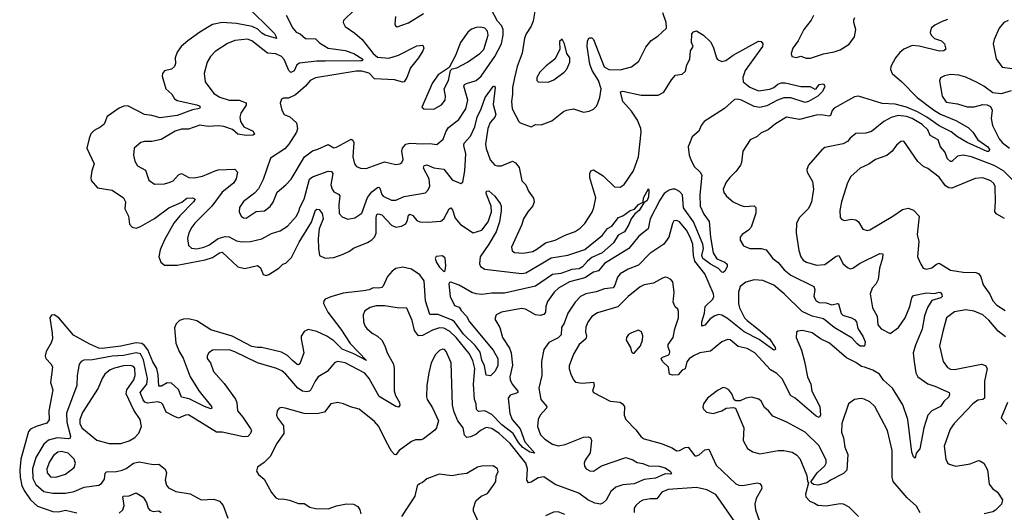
# Model space of a CAD drawing. Extents: x 1954678 to 2060275, y 904822 to 1016299.
# Tile 447 of 467: x 2035239 to 2042218, y 994597 to 998085. Entities that reach past the tile are written whole.
import ezdxf

# ---------------------------------------------------------------- set-up
doc = ezdxf.new("R2010")
doc.units = 0

msp = doc.modelspace()

# ---------------------------------------------------------------- linework, layer by layer
at = {"layer": '0CON20XD'}
for points in [[(2036845.6, 998185), (2037045, 997986.7), (2037057.8, 997965), (2037058.3, 997951.7), (2036978.9, 997975), (2036955, 997989.7), (2036928.2, 998018.2), (2036886.2, 998036.2), (2036775, 998057.7), (2036673.8, 998066.2), (2036605, 998051.5), (2036515, 997997.8), (2036431.9, 997935), (2036383.5, 997895), (2036356.4, 997855), (2036341.5, 997815), (2036343.8, 997775), (2036336.5, 997753.5), (2036315, 997735.6), (2036265, 997723.8), (2036251.2, 997705), (2036250, 997685), (2036275.5, 997595), (2036318.1, 997558.1), (2036335.6, 997525), (2036355, 997513.4), (2036495, 997483.6), (2036512.5, 997475), (2036518.6, 997465), (2036513.2, 997456.8), (2036465, 997446.6), (2036355, 997407), (2036235, 997391.4), (2036175, 997408.1), (2036123.8, 997413.8), (2036005, 997475.4), (2035976.7, 997473.3), (2035945, 997460), (2035860.2, 997399.8), (2035837.1, 997345), (2035815, 997325.7), (2035768.3, 997301.7), (2035743.7, 997276.3), (2035731.1, 997245), (2035714.3, 997175), (2035768.2, 997065), (2035749.6, 997015), (2035743.1, 996965), (2035747, 996947), (2035791.2, 996895), (2035895, 996878.2), (2035975, 996824.4), (2035989.3, 996795), (2035984.4, 996745), (2036009.4, 996695), (2036018.3, 996638.3), (2036036.7, 996615), (2036065, 996608.9), (2036095, 996621.5), (2036195, 996678.4), (2036297, 996753), (2036387.9, 996792.1), (2036425, 996822.2), (2036463.5, 996823.5), (2036483.8, 996815), (2036471.9, 996795), (2036375, 996696.9), (2036332.6, 996645), (2036264.8, 996525.2), (2036235.4, 996455), (2036225.5, 996405), (2036239.3, 996369.3), (2036265.9, 996345.9), (2036355, 996347), (2036555, 996385.7), (2036605, 996402.3), (2036655, 996434.8), (2036675, 996438.1), (2036785, 996334.4), (2036835, 996324.4), (2036925.4, 996345.4), (2036945, 996328.8), (2036965, 996281.2), (2036985, 996274), (2037005, 996281.4), (2037075, 996326.2), (2037105, 996353.1), (2037125, 996361.6), (2037165, 996401.8), (2037221, 996509), (2037308, 996652), (2037335, 996735.6), (2037345, 996743.5), (2037361.7, 996741.7), (2037383.9, 996713.9), (2037390.7, 996675), (2037362.4, 996605), (2037354.4, 996535), (2037355.9, 996465), (2037365, 996415.7), (2037405, 996396.5), (2037465, 996402.3), (2037532.5, 996425), (2037575.7, 996445), (2037605, 996466.9), (2037705, 996506.7), (2037735, 996526.9), (2037754.7, 996545.3), (2037766.8, 996573.2), (2037766.5, 996683.5), (2037771.1, 996705), (2037779.1, 996710.9), (2037805, 996703.3), (2037875, 996630), (2037905, 996616.8), (2037945, 996622.7), (2037975, 996640.4), (2037988.8, 996665), (2037995, 996700), (2038005, 996709.2), (2038025, 996697.8), (2038055, 996663.5), (2038075, 996654.8), (2038132, 996652), (2038225, 996659.7), (2038245, 996675.4), (2038283, 996747), (2038295, 996753.3), (2038307.8, 996737.7), (2038325, 996678.9), (2038362.4, 996635), (2038453.1, 996575), (2038515.4, 996595), (2038559.7, 996655), (2038582.1, 996725), (2038581.1, 996765), (2038544.3, 996855.7), (2038548, 996872), (2038565, 996874), (2038606, 996836), (2038644.7, 996784.7), (2038652, 996765), (2038651.9, 996731.9), (2038639.5, 996655), (2038615.8, 996584.2), (2038565.2, 996495), (2038502.8, 996405), (2038497.1, 996357.1), (2038505, 996338.6), (2038535, 996318), (2038795, 996287), (2038826.6, 996293.4), (2038947.5, 996362.5), (2039005, 996398), (2039125, 996417.4), (2039245, 996457.3), (2039370, 996560), (2039405, 996607.5), (2039435, 996624), (2039484, 996685), (2039513.8, 996696.2), (2039565, 996734), (2039595.7, 996744.3), (2039625, 996776.7), (2039657.5, 996792.5), (2039661.2, 996825), (2039695, 996887.5), (2039699.2, 996875), (2039695, 996830), (2039685.4, 996805), (2039662.5, 996787.5), (2039629.2, 996735), (2039599.3, 996710.7), (2039572, 996675), (2039555.8, 996635), (2039525, 996584.2), (2039481.3, 996558.7), (2039446.9, 996505), (2039368.5, 996435), (2039295, 996401.2), (2039262.7, 996375), (2039227.3, 996335), (2039205, 996320.7), (2039153.3, 996316.7), (2039075, 996288.4), (2039015, 996280.2), (2038895, 996198.1), (2038675, 996147.9), (2038585, 996149.8), (2038515, 996140.3), (2038475, 996143.8), (2038443.9, 996153.9), (2038355, 996204.6), (2038295, 996227.1), (2038285, 996223.3), (2038281.4, 996215), (2038290.3, 996125), (2038321.1, 996061.1), (2038355, 996049), (2038368.4, 996025), (2038405.7, 995985), (2038427.3, 995945), (2038595.6, 995745.6), (2038628.6, 995685), (2038628.1, 995635), (2038606, 995595), (2038575, 995563.3), (2038545, 995567.5), (2038532.5, 995635), (2038515, 995674.3), (2038501.7, 995731.7), (2038467.6, 995777.6), (2038385, 995858.1), (2038320.2, 995945), (2038305, 995956.6), (2038205, 995998.5), (2038145, 995996.4), (2038115.7, 996095), (2038105, 996236.5), (2038075, 996279.1), (2038015, 996317.7), (2037955, 996333.2), (2037905, 996323.3), (2037879.1, 996305), (2037845, 996266.5), (2037815, 996197.1), (2037805, 996187.7), (2037785, 996183.1), (2037745, 996186.8), (2037717, 996173), (2037675.2, 996165.2), (2037531.8, 996148.2), (2037445, 996123.7), (2037403.3, 996105), (2037394.5, 996095), (2037391.8, 996075), (2037422.4, 996015), (2037514.8, 995894.8), (2037581.2, 995791.2), (2037697.1, 995672.9), (2037608.4, 995718.4), (2037525, 995752.2), (2037465, 995810.7), (2037415, 995843.8), (2037345, 995876.5), (2037285, 995890.7), (2037255, 995877.1), (2037234.7, 995845), (2037233.6, 995825), (2037254.2, 995725), (2037225, 995648.8), (2037215, 995641.4), (2037205, 995643.6), (2037172.3, 995672.3), (2037136.6, 995706.6), (2037095, 995731.1), (2036955, 995764.8), (2036925, 995763), (2036885, 995770.3), (2036745, 995843.8), (2036595, 995889.3), (2036495, 995951.7), (2036435, 995966.2), (2036401.2, 995965), (2036371.4, 995955), (2036347.9, 995932.1), (2036336.8, 995903.2), (2036345.8, 995795), (2036369.4, 995735), (2036397.5, 995687.5), (2036448.3, 995555), (2036511.8, 995455), (2036598.1, 995345), (2036601.2, 995335), (2036595, 995328.8), (2036548.1, 995345)], [(2037612.5, 998155), (2037535, 998080), (2037531.2, 998065), (2037545, 998036.7), (2037615, 997991.1), (2037665.8, 997945.8), (2037745, 997845.5), (2037775, 997819.1), (2037855, 997813.2), (2037925, 997835.4), (2038055, 997899.4), (2038097.5, 997905), (2038103.8, 997885), (2038096, 997865), (2038065.6, 997815), (2038008.5, 997745), (2037982.2, 997675), (2037965, 997645.8), (2037955, 997642.2), (2037895, 997658.7), (2037755, 997666.4), (2037716.2, 997706.1), (2037665, 997721), (2037625, 997719.8), (2037335, 997673.5), (2037298.1, 997655), (2037265, 997614.3), (2037195, 997554.3), (2037145, 997529.2), (2037109.2, 997530.8), (2037095, 997523.3), (2037086.2, 997495), (2037096.2, 997445), (2037113.3, 997415), (2037155, 997397.5), (2037201.5, 997355), (2037207.7, 997315), (2037201.1, 997288.9), (2037146.9, 997203.1), (2037119.4, 997170.6), (2037016.2, 997105), (2036965, 996953.3), (2036931.7, 996888.3), (2036903.7, 996856.3), (2036825, 996797.1), (2036797.8, 996755), (2036795.6, 996725.6), (2036810, 996695), (2036825, 996682.9), (2036845, 996680), (2036915, 996726.7), (2036975, 996732.2), (2037015, 996762.5), (2037035, 996793.3), (2037064, 996865), (2037126, 996915), (2037164, 996955), (2037257.5, 997115), (2037313.9, 997156.1), (2037352.3, 997167.7), (2037425, 997200.8), (2037465, 997178.6), (2037485, 997181.9), (2037589.3, 997239.3), (2037601.2, 997231.2), (2037608.4, 997215), (2037600.9, 997115), (2037611.9, 997065), (2037626.7, 997045), (2037655, 997032.9), (2037695, 997030.5), (2037825, 997079.4), (2037905, 997060.8), (2037932.5, 997065), (2037948.8, 997075), (2037957.1, 997095), (2037947.9, 997155), (2037951.5, 997175), (2037976.3, 997203.7), (2038005, 997211.6), (2038095, 997205.3), (2038145, 997209.2), (2038195, 997202.2), (2038241.7, 997238.3), (2038262, 997295), (2038278.2, 997321.8), (2038351.7, 997378.3), (2038401.6, 997455), (2038415.8, 997515), (2038387.3, 997615), (2038392.7, 997627.3), (2038405, 997633.3), (2038475, 997655.4), (2038510, 997685), (2038606.7, 997825), (2038653.8, 997915), (2038666.4, 997975), (2038665.6, 998015), (2038653.3, 998045), (2038625, 998075.5), (2038584.3, 998155)], [(2037127.6, 998117.6), (2037174.4, 998025), (2037197.8, 997997.8), (2037226.5, 997986.5), (2037265, 997953.1), (2037335, 997950), (2037365, 997921.2), (2037425, 997884.7), (2037545, 997866.3), (2037606.7, 997845), (2037672, 997805), (2037667.5, 997795), (2037656, 997794), (2037405, 997790.9), (2037345, 997791.5), (2037221.8, 997778.2), (2037203.1, 997765), (2037185, 997723.8), (2037161.1, 997711.1), (2037146.7, 997726.7), (2037114.2, 997804.2), (2037095, 997824.6), (2037055, 997844.6), (2036995, 997847.5), (2036885, 997935.4), (2036855, 997948.2), (2036765, 997939.1), (2036712.4, 997917.6), (2036625, 997859.4), (2036591.9, 997825), (2036567.8, 997785), (2036546.7, 997705), (2036553.3, 997645), (2036615, 997562.9), (2036657.3, 997537.3), (2036723.9, 997516.1), (2036795, 997514.6), (2036845.5, 997495.5), (2036845, 997480), (2036807.7, 997422.3), (2036799, 997395), (2036805, 997364.3), (2036827.3, 997327.3), (2036894, 997295), (2036903.8, 997275), (2036892.7, 997267.3), (2036845, 997265.6), (2036785.3, 997275.3), (2036748.1, 997308.1), (2036685, 997328.9), (2036645, 997333.9), (2036575, 997329.2), (2036515, 997337.9), (2036435, 997309.4), (2036385, 997309.5), (2036341.2, 997295), (2036242.4, 997237.6), (2036175, 997221.9), (2036125, 997222.5), (2036097.5, 997215), (2036051.2, 997175), (2036046.2, 997125), (2036054.3, 997084.3), (2036075, 997050), (2036130, 997020), (2036155, 996950), (2036195, 996920), (2036265, 996921.9), (2036305, 996934.3), (2036326.3, 996943.7), (2036363.8, 996986.2), (2036385, 996995.7), (2036438.6, 996968.6), (2036475, 996964.4), (2036535, 996977.5), (2036625.3, 997014.7), (2036645, 997021.8), (2036765, 997026.4), (2036783.3, 997005), (2036772.6, 996957.4), (2036755, 996928.2), (2036675, 996863.6), (2036600.4, 996765), (2036481.5, 996645), (2036459.5, 996615), (2036439.1, 996575), (2036428.9, 996535), (2036436.4, 996486.4), (2036457, 996467), (2036495, 996462.2), (2036545, 996473.5), (2036580.3, 996489.7), (2036645, 996535.3), (2036695, 996548.8), (2036725, 996546.7), (2036775, 996519.6), (2036815, 996511.5), (2036875, 996513.8), (2036955, 996533.6), (2037025, 996572.2), (2037085, 996590.6), (2037137.3, 996622.7), (2037200.5, 996695), (2037219.1, 996735), (2037223.6, 996755), (2037256.3, 996813.7), (2037293, 996955), (2037315, 996973.5), (2037425, 997013.8), (2037449.6, 997009.6), (2037459.1, 996995), (2037445.4, 996915), (2037452.9, 996885), (2037466.1, 996866.1), (2037499.2, 996849.2), (2037507.3, 996837.3), (2037500.7, 996775), (2037503.9, 996713.9), (2037525, 996688.6), (2037565, 996671.9), (2037615, 996682.9), (2037664.2, 996715), (2037704.8, 996825.2), (2037734.8, 996865.2), (2037775, 996897.5), (2037785, 996898.6), (2037791.7, 996891.7), (2037805, 996848), (2037815, 996834.5), (2037875, 996808.2), (2037905, 996806.9), (2037965, 996832.5), (2038115, 996860), (2038135, 996880), (2038145, 996907.5), (2038141.5, 996958.5), (2038102.4, 997035), (2038106.5, 997053.5), (2038125, 997058.4), (2038175, 997035.9), (2038245, 997026.4), (2038305, 996951.9), (2038365, 996925.8), (2038379.2, 996935), (2038394.7, 997015), (2038401.6, 997135), (2038387.3, 997195), (2038389.2, 997210.8), (2038435, 997260.6), (2038465, 997326.9), (2038481.9, 997395), (2038510.8, 997455), (2038538.9, 997535), (2038595, 997612), (2038605, 997616), (2038609.2, 997605), (2038594.7, 997485), (2038613.7, 997415), (2038605.9, 997395), (2038573, 997357), (2038556.7, 997315), (2038540.7, 997205), (2038546.4, 997173.6), (2038573.3, 997093.3), (2038606.2, 997055), (2038625, 997049.4), (2038655, 997051.1), (2038732.7, 997082.7), (2038752.5, 997072.5), (2038778.8, 997038.8), (2038799.2, 996945), (2038825.5, 996915.5), (2038845, 996871.2), (2038881.8, 996821.8), (2038885.5, 996795), (2038875, 996766.2), (2038840, 996725), (2038809.4, 996675), (2038797.1, 996635), (2038726, 996475), (2038728.8, 996448.8), (2038745, 996436), (2038807.9, 996432.1), (2038875, 996444.5), (2038905, 996460), (2038964.7, 996505.3), (2039035, 996523.1), (2039105, 996558.9), (2039175, 996585.7), (2039211.1, 996608.9), (2039245, 996642.5), (2039297.7, 996722.3), (2039308.2, 996755), (2039321.8, 996825), (2039280.6, 996965), (2039280, 996995), (2039286.7, 997015), (2039305, 997022), (2039375, 996978.9), (2039455, 996901.9), (2039495, 996898.6), (2039522.4, 996917.6), (2039590.6, 997015), (2039625.9, 997114.1), (2039645, 997290), (2039641.2, 997315), (2039618.2, 997375), (2039575, 997438.5), (2039513.8, 997505), (2039496.4, 997573.6), (2039515, 997579.2), (2039645, 997551.1), (2039765, 997551.9), (2039805, 997572), (2039859.7, 997660.3), (2039887.7, 997692.3), (2039935, 997700), (2039958.3, 997721.7), (2039966.7, 997765), (2039988.9, 997805), (2039994.6, 997865.4), (2040011.5, 997895), (2039999.6, 997925), (2040003.6, 997985), (2040015, 997999.2), (2040035, 998006.9), (2040085, 997975.5), (2040135, 997928.9), (2040154, 997894), (2040177.5, 997815), (2040185, 997804.2), (2040215, 997789.2), (2040245, 997795.8), (2040295.8, 997835), (2040475, 997934.2), (2040495, 997930), (2040506.2, 997915), (2040504, 997895), (2040381.2, 997725), (2040364.7, 997675), (2040366.5, 997646.5), (2040415, 997607.1), (2040475, 997581.8), (2040556.7, 997593.3), (2040585, 997605.3), (2040612.1, 997627.9), (2040635, 997639.1), (2040665, 997639.3), (2040775, 997613.1), (2040841.2, 997611.2), (2040875, 997594), (2040885, 997596.7), (2040904.3, 997625.7), (2040935, 997631.2), (2040946.7, 997615), (2040943.8, 997605), (2040926.2, 997575), (2040896.5, 997545), (2040828.6, 997505), (2040805, 997500), (2040705, 997531.2), (2040655, 997530.9), (2040608.9, 997515), (2040535, 997475.3), (2040485, 997464.3), (2040445, 997470.3), (2040355, 997516.5), (2040325, 997522.7), (2040305, 997520), (2040234.2, 997455.8), (2040090, 997365), (2040068.6, 997335), (2040052, 997295), (2040004.2, 997255.8), (2039977.8, 997185), (2039984.4, 997125), (2039995.6, 997095), (2040020.6, 997045), (2040062.5, 997005), (2040073.8, 996985), (2040059.3, 996845), (2040062.6, 996765), (2040087, 996707), (2040126.7, 996656.7), (2040135.2, 996545.2), (2040153.6, 996433.6), (2040181.2, 996391.2), (2040237.4, 996367.4), (2040252.5, 996355), (2040252.5, 996335), (2040238, 996305), (2040225, 996294.3), (2040215, 996297.5), (2040193, 996323), (2040135, 996353), (2040081.9, 996395), (2040074.8, 996415.2), (2040084.5, 996465), (2040080.5, 996495), (2040013.7, 996653.7), (2039943.7, 996753.7), (2039935.7, 996845), (2039915, 996867.9), (2039885, 996884.7), (2039865, 996886.3), (2039841.2, 996878.8), (2039807.1, 996855), (2039775, 996807.3), (2039707.8, 996675), (2039692.7, 996605), (2039627.2, 996552.8), (2039556, 996464), (2039385, 996359.4), (2039342.4, 996307.6), (2039305, 996298.1), (2039245, 996258.4), (2039135, 996229.6), (2039057.1, 996185), (2039027.1, 996155), (2038980.2, 996089.8), (2038968.2, 996055), (2038966.4, 996013.6), (2038955, 995997.5), (2038928.9, 995991.1), (2038895, 995994.5), (2038825, 996034.4), (2038795, 996041.1), (2038653.9, 996013.9), (2038616.2, 995995), (2038606, 995965), (2038641.9, 995905), (2038660.6, 995835), (2038709.8, 995759.8), (2038722.5, 995725), (2038731.7, 995638.3), (2038713.8, 995555), (2038716.4, 995535), (2038728.5, 995505), (2038770.8, 995455), (2038768.9, 995445), (2038760.4, 995439.6), (2038715, 995425.4), (2038701.3, 995405), (2038713.7, 995296.4), (2038730.7, 995255), (2038787.1, 995187.1), (2038819.6, 995095), (2038890, 995015), (2038855, 995022.2), (2038805, 995056.5), (2038775, 995090.9), (2038735.9, 995155.9), (2038656.9, 995215), (2038585, 995288.9), (2038535, 995314.7), (2038491.4, 995311.4), (2038477.7, 995325), (2038474.8, 995364.8), (2038462.4, 995395), (2038454.7, 995505), (2038463.9, 995615), (2038451, 995671), (2038425, 995721.3), (2038332.2, 995835), (2038285, 995880.5), (2038245, 995900.5), (2038215, 995904.1), (2038165, 995886.5), (2038095, 995849.2), (2038065, 995845.6), (2038038.2, 995885), (2038021.8, 995955), (2037982.5, 996042.5), (2037915, 996044.4), (2037825, 996060), (2037765, 996058.8), (2037722.6, 996047.4), (2037686.6, 996023.4), (2037674.3, 995995.7), (2037675.6, 995945), (2037685, 995916.2), (2037699.4, 995899.4), (2037738, 995865), (2037776, 995845), (2037805, 995816.2), (2037826.8, 995776.8), (2037843.3, 995725), (2037888.5, 995645), (2037893.6, 995615), (2037892.4, 995457.6), (2037903, 995423), (2037931.5, 995375), (2037932.9, 995355), (2037925, 995341.2), (2037905, 995345.7), (2037787.4, 995417.4), (2037715, 995544.5), (2037685, 995582.9), (2037546.2, 995655), (2037495, 995665.5), (2037473.1, 995656.9), (2037417.5, 995595), (2037355, 995555.8), (2037332.5, 995525), (2037302.7, 995465), (2037294.2, 995455), (2037275, 995449.3), (2037244.1, 995454.1), (2037210.4, 995475), (2037125, 995575.6), (2037097.6, 995597.6), (2037055, 995617.3), (2036996, 995634), (2036925.3, 995655.3), (2036765, 995733.1), (2036725, 995746.9), (2036605, 995744), (2036578.8, 995725), (2036569.2, 995705), (2036569.2, 995685), (2036592.5, 995655), (2036613.6, 995593.6), (2036688.3, 995508.3), (2036768.1, 995398.1), (2036778.5, 995375), (2036781.9, 995315), (2036821.1, 995271.1), (2036878.5, 995185), (2036881.9, 995175), (2036875.6, 995155), (2036855.4, 995134.6), (2036825, 995131.1), (2036675.5, 995164.5), (2036635, 995163.8), (2036435, 995287.1), (2036415, 995285.7), (2036365.6, 995264.4), (2036337.5, 995275)], [(2037901.7, 998108.3), (2037898, 998055), (2037902.7, 998042.7), (2037915, 998034)], [(2037915, 998034), (2037995, 998064), (2038100.2, 998129.8)], [(2038890.6, 998145), (2038879.6, 998075), (2038865, 998040), (2038827.7, 997985), (2038816.4, 997953.6), (2038801.3, 997848.7), (2038764.1, 997755), (2038745, 997673.8), (2038732, 997605), (2038731.1, 997558.9), (2038723.8, 997505), (2038730, 997455), (2038777.1, 997365), (2038785.5, 997355.5), (2038865, 997326.9), (2038895, 997344.2), (2038935, 997342), (2039011.7, 997368.3), (2039093.9, 997436.1), (2039115, 997444.4), (2039165, 997453.3), (2039235, 997430), (2039275, 997438), (2039305, 997452.9), (2039326.4, 997473.6), (2039336.2, 997495), (2039351.1, 997535), (2039361.2, 997595), (2039341, 997655), (2039297.3, 997725), (2039280.1, 997770.1), (2039261.8, 997895), (2039263.6, 997935), (2039275, 997956), (2039295, 997956), (2039305, 997946.2), (2039381.8, 997751.8), (2039415, 997731.9), (2039495, 997730), (2039575, 997751.8), (2039628.1, 997791.9), (2039678.1, 997891.9), (2039715, 997938), (2039761.7, 997968.3), (2039824.2, 998025), (2039821.1, 998065), (2039797.1, 998135)], [(2040864.3, 998115), (2040848.8, 998081.2), (2040795.6, 998015), (2040755.4, 997934.6), (2040718, 997885), (2040706.7, 997845), (2040712.5, 997825), (2040745, 997816.7), (2040775, 997826.2), (2040812.2, 997812.2), (2040845, 997812.5), (2040936, 997844), (2041012.8, 997857.2), (2041055, 997872.5), (2041117.4, 997912.6), (2041155.7, 997965), (2041165.6, 998015), (2041150, 998065), (2041150.6, 998085), (2041158.9, 998101.1)], [(2041815.7, 998085.7), (2041776.6, 998073.4), (2041725, 998046.7), (2041699.2, 998025), (2041691.4, 997995), (2041700, 997975), (2041723, 997953), (2041771.2, 997935), (2041792.5, 997915), (2041803.8, 997876.2), (2041790, 997865), (2041757.5, 997862.5), (2041615, 997899.1), (2041565, 997902)], [(2038175, 997452.9), (2038227.8, 997482.2), (2038254.2, 997515), (2038257.1, 997545), (2038248.6, 997595), (2038277.5, 997655), (2038293.6, 997726.4), (2038303.6, 997736.4), (2038336.7, 997745), (2038413.8, 997785), (2038501.1, 997845), (2038527.7, 997875), (2038559.6, 997975), (2038554.6, 998004.6), (2038535, 998025.5), (2038505, 998032.5), (2038475, 998030), (2038441.7, 998018.3), (2038415, 997997.5), (2038362.9, 997925), (2038327.6, 997832.4), (2038283.8, 997746.2), (2038205, 997695.8), (2038165, 997638), (2038088.8, 997465), (2038104.1, 997454.1), (2038175, 997452.9)], [(2042245, 998080.8), (2042215, 998065.8), (2042180, 998025), (2042145.7, 997945), (2042139.2, 997915), (2042159.1, 997809.1), (2042201.7, 997748.3), (2042275, 997740)], [(2038985, 997642.5), (2039025, 997660), (2039099.2, 997715), (2039117.1, 997735), (2039138.6, 997785), (2039138.6, 997815), (2039116, 997845), (2039100, 997915), (2039085, 997947.5), (2039065, 997930), (2039066.4, 997873.6), (2039031.2, 997805), (2038970.6, 997759.4), (2038926, 997715), (2038904.2, 997675), (2038904.2, 997655), (2038915, 997646.2), (2038985, 997642.5)], [(2041565, 997902), (2041505, 997877.5), (2041476.5, 997853.5), (2041446.1, 997815), (2041413.8, 997755), (2041412, 997732), (2041423.3, 997705), (2041491.8, 997645), (2041599.4, 997535), (2041715, 997448), (2041765, 997417), (2041875, 997370.8), (2041961.5, 997321.5), (2041995, 997289.2), (2042028.9, 997235), (2042100.6, 997185), (2042113.5, 997165), (2042107.9, 997152.1), (2042095, 997153.1), (2041955, 997215.3), (2041885, 997256.4), (2041841.4, 997291.4), (2041755, 997334.8), (2041668.6, 997395), (2041602.5, 997432.5), (2041525, 997464.9), (2041445, 997486.2), (2041353, 997493), (2041185, 997544.4), (2041155, 997539.2), (2041012.2, 997457.8), (2040997.3, 997442.7), (2040985, 997408), (2040975, 997401.1), (2040921.2, 997411.2), (2040885, 997410), (2040765, 997378.6), (2040675, 997394.2), (2040595, 997347.5), (2040545, 997305.8), (2040495, 997284.2), (2040465, 997258.8), (2040415.8, 997234.2), (2040364.2, 997155), (2040354.3, 997075), (2040346.7, 997055), (2040317.8, 997012.2), (2040272.8, 996967.2), (2040247.1, 996935), (2040225.8, 996885), (2040230.9, 996860.9), (2040248, 996835), (2040295, 996795.7), (2040345, 996771.5), (2040375, 996763.5), (2040445, 996768), (2040455.6, 996755.6), (2040455.5, 996715), (2040423.4, 996616.6), (2040404.3, 996595.7), (2040360, 996565), (2040346.2, 996545), (2040346.2, 996525), (2040370, 996485), (2040415, 996465.6), (2040495, 996464.5), (2040529.2, 996455), (2040577.5, 996395), (2040615, 996365.5), (2040656.7, 996315), (2040705, 996275.3), (2040868, 996195), (2040875.7, 996175), (2040868.5, 996125), (2040885, 996093.5), (2040905, 996081.8), (2040955, 996079.1), (2040995, 996065.5), (2041035, 996075.7), (2041042.9, 996072.9), (2041061.1, 996005), (2041073, 995993), (2041094.1, 995985.9), (2041135, 995974.4), (2041155, 995962.9), (2041169.2, 995945), (2041178.3, 995898.3), (2041215.6, 995845), (2041231.2, 995805), (2041226, 995774), (2041195, 995774.4), (2041175, 995788.8), (2041139.8, 995829.8), (2041012.3, 995905), (2040937.2, 995967.2), (2040855, 995985.5), (2040785, 996017.7), (2040658.1, 996145), (2040585, 996206), (2040505, 996239.1), (2040445, 996243.7), (2040385, 996226.8), (2040346.2, 996195), (2040333.4, 996155), (2040333.2, 996075), (2040339.7, 996045), (2040375.3, 995975), (2040394, 995954), (2040473.5, 995893.5), (2040552.8, 995825), (2040593.3, 995765), (2040595, 995750), (2040585, 995746), (2040480.4, 995820.4), (2040375, 995873.9), (2040255, 995969.5), (2040215, 995993.2), (2040195, 995997.1), (2040165, 995988.8), (2040133.8, 995966.2), (2040095, 995922.2), (2040073.3, 995915), (2040073.1, 995945), (2040092.4, 996007.6), (2040097.5, 996055), (2040151.1, 996105), (2040158, 996125), (2040156.7, 996145), (2040094.7, 996285), (2040025.2, 996375.2), (2040015.5, 996415), (2040009.8, 996495), (2039991.6, 996545), (2039965, 996594.5), (2039915, 996654.3), (2039895, 996664.2), (2039875, 996660), (2039865, 996642.5), (2039840.5, 996545), (2039803.6, 996496.4), (2039705, 996430.5), (2039625, 996346.2), (2039552, 996318), (2039494.4, 996285), (2039475, 996260.8), (2039457.5, 996205), (2039445, 996186.4), (2039385, 996178.2), (2039325, 996157.7), (2039252.5, 996145), (2039215, 996124.6), (2039175.4, 996085), (2039125, 996007.1), (2039098.2, 995935), (2039080.4, 995905), (2039077.6, 995852.4), (2039055, 995832.1), (2038990.5, 995799.5), (2038955, 995750), (2038938.6, 995665), (2038940, 995565), (2038919.2, 995475), (2038932.1, 995395), (2038975.8, 995345), (2038974, 995335), (2038927.5, 995285), (2038912.9, 995255), (2038910, 995205), (2038931.4, 995145), (2038962, 995115), (2039015, 995080), (2039055, 995068.1), (2039105, 995077.5), (2039235, 995128.6), (2039270.7, 995130.7), (2039285, 995123.3), (2039292, 995105), (2039282.7, 995017.3), (2039246, 994965), (2039239.2, 994945), (2039242.4, 994922.4), (2039255, 994904.3), (2039280.7, 994890.7), (2039305, 994888.1), (2039363.9, 994926.1), (2039535, 994985.4), (2039585, 994968.2), (2039615, 994948.9), (2039655, 994943.2), (2039695, 994925.3), (2039772.2, 994922.2), (2039815, 994912.2), (2039852, 994885), (2039859.2, 994870.8), (2039853.8, 994866.2), (2039815, 994868.9), (2039788.3, 994858.3), (2039745, 994838.6), (2039665, 994829.7), (2039595, 994799.3), (2039515, 994792.2), (2039465.5, 994775), (2039428.9, 994745), (2039395, 994682.5), (2039375, 994662.5), (2039355, 994654.4), (2039315, 994662.2), (2039265, 994684.5), (2039201.4, 994731.4), (2039035, 994792.6), (2038955, 994846.7), (2038915, 994840.8), (2038865, 994810.9), (2038845, 994805.8), (2038833.9, 994823.9), (2038838.9, 994905), (2038826.8, 994945), (2038715, 995084.1), (2038636.8, 995155), (2038585, 995190.9), (2038545, 995196.1), (2038505.2, 995174.8), (2038471.9, 995148.1), (2038435, 995130), (2038407.2, 995127.2), (2038391.8, 995141.8), (2038381.5, 995195), (2038344.4, 995245), (2038318.1, 995305), (2038305.7, 995355), (2038296.9, 995655), (2038262.9, 995735), (2038249.5, 995749.5), (2038235, 995751.4), (2038215, 995742.9), (2038187.1, 995715), (2038155.7, 995655), (2038138.1, 995585), (2038125.8, 995495), (2038122.5, 995415), (2038128, 995395), (2038165, 995336.7), (2038207.5, 995245), (2038194.2, 995195), (2038181.3, 995178.7), (2038102.4, 995117.6), (2038085, 995110.6), (2038045, 995109.4), (2038015, 995097.1), (2037928, 995035), (2037905, 995003.8), (2037895, 995006.7), (2037875, 995030), (2037837, 995097), (2037785, 995203.8), (2037755, 995240.8), (2037645, 995328), (2037583, 995343), (2037535, 995366), (2037495, 995374), (2037445, 995366), (2037398.8, 995305), (2037345.4, 995294.6), (2037255, 995296.9), (2037120, 995335), (2037095, 995340), (2037077.5, 995335), (2037063.8, 995315), (2037060, 995285), (2037066, 995265), (2037109.1, 995209.1), (2037111.1, 995155), (2037058.8, 995081.2), (2037016.6, 994993.4), (2036971.7, 994948.3), (2036924.1, 994915.9), (2036917, 994887), (2036932.5, 994865), (2036972.3, 994832.3), (2037025, 994737.5), (2037055, 994700), (2037075, 994690), (2037105, 994691.2), (2037151.9, 994681.9), (2037215, 994660), (2037255, 994658), (2037295, 994632), (2037335, 994622.9), (2037425, 994621.2), (2037485, 994642), (2037555, 994656), (2037605, 994654), (2037635, 994636.7), (2037649.2, 994615), (2037657.5, 994585)], [(2042265, 997582.7), (2042195, 997560), (2042135, 997568.6), (2042072.9, 997615), (2042025, 997640.4), (2041945, 997679.2), (2041895, 997692.7), (2041835, 997697.8), (2041793.2, 997686.8), (2041765.8, 997674.2), (2041757.7, 997652.3), (2041777.5, 997545), (2041805, 997502.2), (2041885, 997489.2), (2041955, 997468.2), (2042005, 997469.5), (2042065.5, 997484.5), (2042095, 997482.5), (2042120.2, 997470.2), (2042131.2, 997445), (2042125.5, 997385), (2042133.8, 997335), (2042180.8, 997240.8), (2042202.7, 997215), (2042254.5, 997175)], [(2042282.7, 996945), (2042211.4, 997015), (2042145, 997053.7), (2041985, 997114.7), (2041925, 997125.3), (2041885, 997119.2), (2041845, 997082.2), (2041835, 997080.5), (2041815, 997100), (2041795, 997148.9), (2041766.2, 997185), (2041749.6, 997235), (2041690.9, 997265), (2041675.5, 997305.5), (2041635, 997344.3), (2041565, 997386), (2041525, 997399.4), (2041465, 997405.9), (2041415, 997393.2), (2041364.7, 997365.3), (2041277.4, 997292.6), (2041235, 997281.1), (2041165, 997278.9), (2041124.6, 997245.4)], [(2041124.6, 997245.4), (2041105, 997222.9), (2041075, 997206.9), (2040945, 997179.2), (2040925, 997164), (2040830, 997055), (2040818.8, 997025), (2040820, 997005), (2040858.8, 996938.8), (2040865.7, 996885), (2040850, 996795), (2040837.9, 996762.1), (2040828, 996745), (2040766.6, 996683.4), (2040745.7, 996644.3), (2040741.9, 996575), (2040761.7, 996451.7), (2040775.6, 996405), (2040791.2, 996381.2), (2040815, 996367.8), (2040887.4, 996347.4), (2040945, 996352.7), (2041025, 996411.1), (2041045, 996415.7), (2041075, 996356), (2041105, 996330), (2041125, 996321.4), (2041145, 996325.7), (2041192.3, 996357.7), (2041335, 996428.5), (2041357.5, 996427.5), (2041355, 996397.5), (2041332.3, 996325), (2041324.4, 996245), (2041307.1, 996212.9), (2041280, 996185), (2041267.1, 996145), (2041283.1, 996045), (2041316.5, 995985), (2041320.5, 995925), (2041345.4, 995895.4), (2041407.9, 995862.1), (2041468.5, 995905), (2041515.3, 995975), (2041547.4, 996055), (2041562.5, 996115), (2041575, 996131.1), (2041665, 996151.9), (2041722.7, 996147.3), (2041755, 996155.8), (2041765, 996153.3), (2041775, 996140), (2041776, 996125), (2041766.7, 996115), (2041705, 996097.1), (2041673.8, 996046.2), (2041652, 995988), (2041636.5, 995893.5), (2041588.8, 995781.2), (2041572.1, 995725), (2041577.9, 995662.1), (2041590.9, 995585), (2041605.6, 995555), (2041675, 995506.2), (2041725, 995490.5), (2041825.6, 995445.6), (2041830, 995435), (2041823.8, 995415), (2041788.3, 995381.7), (2041766, 995345), (2041704.6, 995315.4), (2041675, 995284), (2041646.8, 995195), (2041618.6, 995045), (2041592.5, 995015), (2041585, 994980), (2041575, 994990), (2041563.2, 995023.2), (2041533.4, 995255), (2041498.5, 995358.5), (2041425.3, 995475), (2041362.3, 995532.3), (2041333.1, 995575), (2041285, 995604), (2041226.4, 995623.6), (2041205, 995628.5), (2041165, 995657.3), (2041099.8, 995689.8), (2040977.5, 995795), (2040915, 995824.4), (2040855, 995866.9), (2040786.2, 995883.8), (2040755, 995880), (2040745, 995872.5), (2040742, 995835), (2040779.2, 995745), (2040801.4, 995665), (2040821.8, 995555), (2040846.4, 995505), (2040852.3, 995455), (2040909.3, 995345), (2040915.5, 995284.5), (2040905, 995268), (2040885, 995277.5), (2040735, 995403.8), (2040701.4, 995425), (2040645, 995539.5), (2040605, 995580), (2040560, 995605), (2040450.6, 995725), (2040395, 995756.2), (2040330.9, 995770.9), (2040275, 995817.1), (2040255, 995820.8), (2040215, 995802.9), (2040135, 995736.9), (2040060, 995725), (2040014, 995705), (2039985, 995684.4), (2039967.9, 995662.1), (2039956.1, 995613.9), (2039935, 995602.2), (2039905, 995569.5), (2039865, 995568.5), (2039845.5, 995575.5), (2039836.8, 995625), (2039794.5, 995665), (2039786.7, 995685), (2039794.7, 995695.3), (2039835, 995710), (2039845, 995720), (2039847.5, 995735), (2039836.2, 995766.2), (2039836.2, 995785), (2039870, 995835), (2039881.5, 995895), (2039909.4, 995975), (2039908.3, 996018.3), (2039904.2, 996034.2), (2039885, 996051.2), (2039871.4, 996085), (2039878.6, 996155), (2039867.9, 996227.9), (2039854.3, 996244.3), (2039828.7, 996258.7), (2039815, 996261.4), (2039794.5, 996255.5), (2039731.1, 996218.9), (2039665, 996207.1), (2039636.5, 996193.5), (2039551.5, 996125), (2039478.3, 996051.7), (2039335, 996008.2), (2039295, 995982.2), (2039265, 995942.5), (2039251.4, 995908.6), (2039248.2, 995875), (2039257.3, 995845), (2039252.1, 995825), (2039203.6, 995785), (2039165, 995716), (2039134.5, 995635), (2039133.8, 995613.8), (2039145, 995573.8), (2039164.4, 995535), (2039179.4, 995519.4), (2039225, 995510.7), (2039305, 995518.8), (2039310.8, 995495), (2039300, 995455), (2039306.7, 995445), (2039425, 995383.3), (2039495, 995375.7), (2039511.2, 995365), (2039525.8, 995345), (2039524.3, 995285), (2039535.8, 995255), (2039605, 995180), (2039645, 995131.4), (2039665, 995117.1), (2039785, 995084.4), (2039862.7, 995052.7), (2039895, 995033.1), (2039915, 995034.4), (2039955, 995056.2), (2039977, 995057), (2040025, 994997.5), (2040035, 994995.7), (2040055, 995004.5), (2040095, 995039.5), (2040124.2, 995044.2), (2040175, 994930.6), (2040315, 994797.1), (2040335, 994787.9), (2040365, 994785.4), (2040465, 994805.6), (2040485, 994800), (2040496.2, 994785), (2040498, 994765), (2040458.5, 994695), (2040450, 994655), (2040453.6, 994615), (2040482.1, 994535)], [(2042217.7, 996677.7), (2042165, 996708.5), (2042151.3, 996725), (2042155.8, 996795), (2042151.8, 996905), (2042144.4, 996925), (2042122.9, 996945), (2042065, 996965.4), (2042010.2, 996959.8), (2041845, 996892), (2041823.8, 996893.8), (2041800, 996910), (2041755, 996970.5), (2041675, 997031.4), (2041645, 997045.7), (2041605, 997082), (2041505.8, 997225.8), (2041485, 997223.8), (2041452.7, 997197.3), (2041423.8, 997155), (2041385, 997124.3), (2041305.4, 997094.6), (2041257.6, 997062.4), (2041195.3, 997034.7), (2041129.4, 996975), (2041105, 996931.2), (2041063.5, 996795), (2041051.9, 996735), (2041053.9, 996683.9), (2041065, 996670), (2041084.3, 996664.3), (2041135, 996672.2), (2041165, 996668.1), (2041185, 996654), (2041215, 996601.2), (2041245, 996591.4), (2041265, 996597.5), (2041426.6, 996693.4), (2041495, 996741.5), (2041535, 996751.5), (2041575, 996736.9), (2041614.4, 996694.4), (2041600, 996565), (2041610.8, 996515), (2041602, 996405), (2041626, 996355), (2041643.3, 996325), (2041665, 996319.2), (2041705, 996327.1), (2041738, 996355), (2041755, 996361.9), (2041835, 996311.8), (2041925, 996297.8), (2042015, 996295.5), (2042035, 996288.9), (2042052.1, 996265), (2042068.7, 996208.7), (2042115, 996141.5), (2042137.2, 996095), (2042165, 996062.7), (2042222.9, 996025)], [(2038245, 996302.5), (2038255, 996310), (2038260, 996345), (2038255, 996396.5), (2038235, 996412.9), (2038191.5, 996408.5), (2038183.3, 996395), (2038192.3, 996365), (2038215, 996331.9), (2038245, 996302.5)], [(2036548.1, 995345), (2036441.2, 995401.2), (2036385, 995412.3), (2036365, 995465.3), (2036315, 995510.2), (2036285, 995514.3), (2036245, 995490.3), (2036225, 995490.6), (2036220.6, 995570.6), (2036211.6, 995615), (2036182.9, 995662.9), (2036146.5, 995746.5), (2036125, 995777), (2036105, 995793), (2036065, 995797.6), (2035956.1, 995773.9), (2035825, 995756.3), (2035800, 995760), (2035736.3, 995786.3), (2035620.7, 995850.7), (2035516.7, 995975), (2035483.9, 995996.1), (2035465, 995993.3), (2035452.5, 995975), (2035470.5, 995865), (2035471.5, 995825), (2035463, 995797), (2035427.1, 995735), (2035420.8, 995705), (2035425.8, 995685), (2035463.6, 995645), (2035471.1, 995625), (2035456.9, 995515), (2035475.4, 995465), (2035446.4, 995315), (2035447.7, 995252.3), (2035432.9, 995227.1), (2035355, 995205.4), (2035315.3, 995184.7), (2035301.6, 995168.4), (2035247.6, 994972.4), (2035239.4, 994895), (2035243.3, 994845), (2035255.6, 994785), (2035275, 994743.8), (2035316, 994685), (2035365, 994640), (2035475, 994602.5), (2035515, 994600.8), (2035565, 994612.5), (2035645, 994591.8)], [(2042225, 995840.3), (2042175, 995879.6), (2042107.6, 995957.6), (2042065, 995995.2), (2042005, 996021.6), (2041945, 996031.6), (2041865, 996017.5), (2041807, 995973), (2041782.2, 995877.8)], [(2039585, 995723.8), (2039595, 995724), (2039639.4, 995775), (2039653.1, 995815), (2039655.8, 995845.8), (2039646.7, 995875), (2039625, 995886.2), (2039575, 995868), (2039553.8, 995855), (2039539.2, 995835), (2039538, 995815), (2039567.1, 995765), (2039575, 995732.5), (2039585, 995723.8)], [(2041782.2, 995877.8), (2041757.9, 995775), (2041784.4, 995665), (2041815, 995622.9), (2041835, 995610.6), (2041865, 995607.5), (2042055.9, 995645.9), (2042085.3, 995635.3), (2042095.3, 995615), (2042076.2, 995525), (2042077.2, 995405), (2042065, 995394.7), (2042030, 995390), (2041994.3, 995365.7), (2041863.3, 995226.7), (2041834.4, 995185), (2041791.1, 995065), (2041802.6, 994972.6), (2041815, 994946.2), (2041826.4, 994936.4), (2041875, 994922.9), (2041975, 994940), (2042033.6, 994963.6), (2042045, 994962), (2042073.3, 994945), (2042098.1, 994898.1), (2042109.2, 994795), (2042134.2, 994765), (2042168.6, 994738.6), (2042204.2, 994685), (2042197.1, 994655), (2042155, 994610.6), (2042135, 994600), (2042075, 994586.9)], [(2036337.5, 995275), (2036278.5, 995305), (2036255, 995360), (2036242, 995372), (2036215, 995378.4), (2036145, 995369), (2036126.8, 995376.8), (2036115, 995392.5), (2036093.3, 995445), (2036139.7, 995505), (2036145.7, 995545), (2036117.2, 995677.2), (2036095, 995718.4), (2036065, 995726.5), (2035975, 995707.6), (2035895, 995702.4), (2035755, 995676.7), (2035695, 995674.4), (2035675, 995664.2), (2035661.9, 995645), (2035647.5, 995565), (2035643.8, 995495), (2035571, 995299), (2035572.9, 995235), (2035600, 995135), (2035597.4, 995122.6), (2035583.4, 995116.6), (2035505, 995123.8), (2035442.5, 995107.5), (2035410.5, 995079.5), (2035354.7, 994985), (2035329.3, 994905), (2035332.4, 994835), (2035353.9, 994793.9), (2035409.4, 994745), (2035475, 994731.8), (2035565, 994732.2), (2035625, 994743.2), (2035696.3, 994773.7), (2035801.3, 994788.7), (2035819.8, 994800.2), (2035839.8, 994830.2), (2035845.4, 994874.6), (2035855, 994883.5), (2035925, 994886.4), (2035965.3, 994894.7), (2035995, 994906.4), (2036046, 994945), (2036085, 994953.2), (2036185, 994935.5), (2036225, 994937.3), (2036271.4, 994901.4), (2036280, 994875), (2036269.2, 994825), (2036279.3, 994789.3), (2036295, 994769.2), (2036345, 994743.1), (2036446.4, 994726.4), (2036525, 994686), (2036615, 994690.8), (2036656.3, 994676.3), (2036680.8, 994645), (2036714.3, 994555)], [(2035955, 995084.5), (2036015, 995102.2), (2036055, 995125.8), (2036083.2, 995156.8), (2036102.9, 995205), (2036093.3, 995255), (2036049.4, 995319.4), (2035994.4, 995435), (2035999.6, 995465), (2036048.4, 995535), (2036057.5, 995565), (2036055, 995616.9), (2036045, 995629.3), (2036025.2, 995635.2), (2035975, 995633), (2035911.5, 995618.5), (2035881.5, 995605), (2035843.6, 995575), (2035822.9, 995545), (2035794.7, 995475.3), (2035685.6, 995304.4), (2035665.3, 995255), (2035665.3, 995225), (2035680.8, 995195), (2035785, 995107.9), (2035874.6, 995084.6), (2035955, 995084.5)], [(2041622.2, 994592.2), (2041595, 994639.2), (2041528.5, 994698.5), (2041430.6, 994815), (2041423.1, 994845), (2041423.3, 995035), (2041389.2, 995175), (2041299.2, 995345), (2041265, 995379.2), (2041225, 995398.6), (2041202.3, 995402.3), (2041155, 995395.8), (2041114, 995365), (2041065.5, 995225), (2041064.5, 995165), (2041077.5, 995125), (2041088, 995058), (2041108.5, 995005), (2041101.4, 994895), (2041078.8, 994871.2), (2040985, 994823.8), (2040960, 994805), (2040895, 994788.8), (2040865, 994792.5), (2040850, 994805), (2040847.5, 994815), (2040891.2, 994875), (2040946.5, 994925), (2040956.1, 994945), (2040954.3, 994965), (2040905, 995067.5), (2040805, 995164), (2040676.7, 995235), (2040576.6, 995276.6), (2040547.1, 995315), (2040519.1, 995339.1), (2040494.5, 995384.5), (2040477.9, 995397.9), (2040425, 995411.4), (2040385, 995405.8), (2040345, 995386.7), (2040315, 995386.7), (2040304, 995394), (2040286, 995435), (2040265, 995463.3), (2040245, 995476.7), (2040225, 995480), (2040185, 995458.8), (2040113.8, 995405), (2040086.2, 995365), (2040081.2, 995341.2), (2040086.4, 995326.4), (2040107.5, 995305), (2040154.1, 995295.9), (2040215, 995314.3), (2040245.9, 995334.1), (2040295, 995340), (2040312.5, 995335), (2040370.8, 995195), (2040366, 995105), (2040398.3, 995048.3), (2040434.4, 995024.4), (2040485, 995010.8), (2040615, 995034.2), (2040654.2, 995034.2), (2040715, 995022), (2040745, 995003.3), (2040767.7, 994977.7), (2040817, 994857), (2040823.6, 994813.6), (2040830, 994805), (2040808, 994725), (2040812, 994705), (2040840, 994675), (2040871.4, 994661.4), (2040895, 994646.2), (2040955, 994641.5), (2041055, 994658.1), (2041075.5, 994655.5), (2041115, 994634.2), (2041185, 994567.8)], [(2042239.1, 995375), (2042196.2, 995265), (2042235, 995220)], [(2035495, 994844.7), (2035565, 994866.2), (2035626.2, 994915), (2035635.3, 994944.7), (2035626.5, 994973.5), (2035581.8, 995015), (2035535, 995027.6), (2035508.6, 995021.4), (2035480.1, 994999.9), (2035451.3, 994955), (2035432.7, 994905), (2035433.8, 994875), (2035457.1, 994847.1), (2035495, 994844.7)], [(2038493, 994523), (2038456.2, 994605), (2038456.2, 994625), (2038472.7, 994677.3), (2038509.5, 994710.5), (2038555, 994728.8), (2038603.2, 994796.8), (2038614, 994815), (2038617, 994853), (2038630, 994885), (2038626.2, 994905), (2038595, 994926), (2038515, 994924), (2038484.3, 994915.7), (2038409.3, 994870.7), (2038352.5, 994865), (2038305, 994854.3), (2038213, 994867), (2038125, 994833.8), (2038095, 994806.7), (2038071.7, 994798.3), (2038055.8, 994784.2), (2038039.5, 994710.5), (2037945, 994567.5)], [(2035945, 994590.5), (2035969.5, 994615), (2035980.8, 994645), (2035971.1, 994705), (2035975, 994710), (2036015, 994712.5), (2036065, 994734.4), (2036115, 994702.9), (2036138.9, 994665), (2036150, 994625), (2036162.2, 994612.3), (2036185, 994602.5), (2036225, 994607.3), (2036242.5, 994595)], [(2040324.5, 994504.5), (2040171.9, 994721.9), (2040110, 994755), (2040035, 994772.4), (2039835, 994758.2), (2039791.5, 994738.5), (2039755, 994693.1), (2039706.9, 994693.1), (2039655, 994681.4), (2039635, 994670.8), (2039605.5, 994644.5), (2039594.4, 994625), (2039593.1, 994595)], [(2039102.1, 994582.1), (2039055, 994599.2), (2039023, 994597), (2038965, 994570.8)]]:
    msp.add_lwpolyline(points, dxfattribs=at)

doc.saveas('drawing.dxf')
